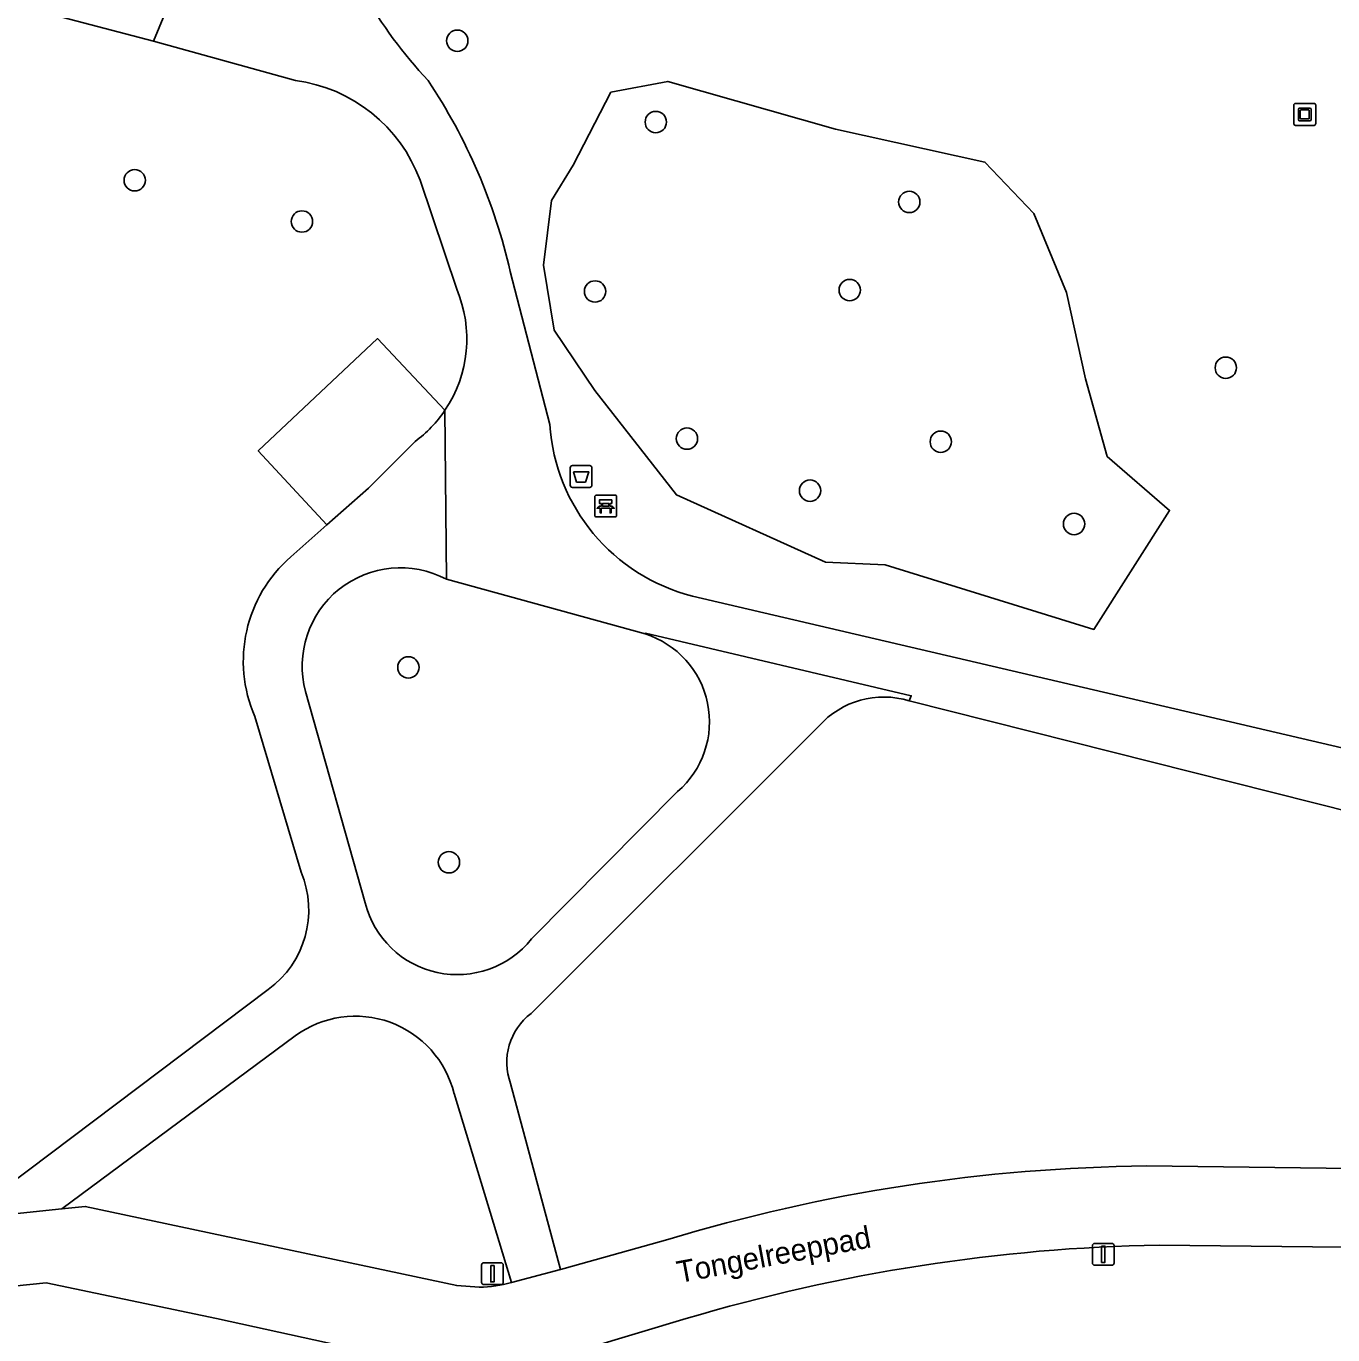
# Model space of a CAD drawing. Extents: x 161258 to 161838, y 380833 to 381727.
# Drawn here: x 161487.3 to 161547.1, y 381416.6 to 381476.5 of the extents above; entities that cross this region are included whole.
import ezdxf

# ---------------------------------------------------------------- set-up
doc = ezdxf.new("R2010")
doc.units = 0
for name, color, linetype in [('IMGEO_Afvalbak', 7, 'Continuous'), ('IMGEO_Bank', 7, 'Continuous'), ('IMGEO_Boom', 7, 'Continuous'), ('IMGEO_Groenvoorziening', 7, 'Continuous'), ('IMGEO_Kunstobject', 7, 'Continuous'), ('IMGEO_Lichtmast', 7, 'Continuous'), ('IMGEO_Openbare_ruimte_label', 7, 'Continuous'), ('IMGEO_Terreindeel_open', 7, 'Continuous'), ('IMGEO_Voetpad_gesloten', 7, 'Continuous')]:
    doc.layers.add(name, color=color, linetype=linetype)

msp = doc.modelspace()

# ---------------------------------------------------------------- linework, layer by layer
at = {"layer": 'IMGEO_Afvalbak'}
for p, q in [((161512.18, 381455.45), (161512.18, 381456.25)), ((161512.18, 381456.25), (161512.18, 381455.45)), ((161512.28, 381456.35), (161513.07, 381456.35)), ((161513.07, 381456.35), (161512.28, 381456.35)), ((161513.17, 381456.25), (161513.17, 381455.45)), ((161513.17, 381455.45), (161513.17, 381456.25)), ((161513.07, 381455.35), (161512.28, 381455.35)), ((161512.28, 381455.35), (161513.07, 381455.35))]:
    msp.add_line(p, q, dxfattribs=at)
msp.add_lwpolyline([(161512.323, 381456.064), (161513.027, 381456.064), (161512.878, 381455.594), (161512.472, 381455.594), (161512.323, 381456.064)], dxfattribs=at)
for centre, start, end in [((161512.28, 381456.25), 90, 180), ((161512.28, 381456.25), 90, 180), ((161513.07, 381456.25), 0, 90), ((161513.07, 381456.25), 360, 90), ((161512.28, 381455.45), 180, 270), ((161512.28, 381455.45), 180, 270), ((161513.07, 381455.45), 270, 0), ((161513.07, 381455.45), 270, 0)]:
    msp.add_arc(centre, 0.1, start, end, dxfattribs=at)
at = {"layer": 'IMGEO_Bank'}
for p, q in [((161513.302, 381454.069), (161513.302, 381454.91)), ((161513.302, 381454.91), (161513.302, 381454.069)), ((161513.377, 381454.994), (161514.218, 381454.994)), ((161514.218, 381454.994), (161513.377, 381454.994)), ((161514.302, 381454.919), (161514.302, 381454.078)), ((161514.302, 381454.078), (161514.302, 381454.919)), ((161513.999, 381454.392), (161513.606, 381454.392)), ((161513.611, 381454.5), (161513.611, 381454.606)), ((161513.655, 381454.606), (161513.655, 381454.5)), ((161513.943, 381454.612), (161513.661, 381454.612)), ((161513.661, 381454.494), (161513.943, 381454.494)), ((161513.949, 381454.5), (161513.949, 381454.606)), ((161513.993, 381454.606), (161513.993, 381454.5)), ((161514.227, 381453.994), (161513.386, 381453.994)), ((161513.386, 381453.994), (161514.227, 381453.994))]:
    msp.add_line(p, q, dxfattribs=at)
for points in [[(161513.605, 381454.612), (161513.519, 381454.612), (161513.519, 381454.773), (161514.082, 381454.773), (161514.082, 381454.612), (161513.999, 381454.612)], [(161513.549, 381454.392), (161513.407, 381454.392), (161513.519, 381454.494), (161513.605, 381454.494)], [(161513.599, 381454.385), (161513.599, 381454.178), (161513.556, 381454.178), (161513.556, 381454.385)], [(161513.999, 381454.494), (161514.082, 381454.494), (161514.194, 381454.392), (161514.055, 381454.392)], [(161514.049, 381454.385), (161514.049, 381454.178), (161514.005, 381454.178), (161514.005, 381454.385)]]:
    msp.add_lwpolyline(points, dxfattribs=at)
for centre, radius, start, end in [((161513.38, 381454.916), 0.0779, 92.4484, 184.28452), ((161513.38, 381454.916), 0.0779, 92.4484, 184.28452), ((161514.224, 381454.916), 0.0779, 2.4484, 94.28452), ((161514.224, 381454.916), 0.0779, 2.4484, 94.28452), ((161513.38, 381454.072), 0.0779, 182.4484, 274.28452), ((161513.38, 381454.072), 0.0779, 182.4484, 274.28452), ((161513.549, 381454.385), 0.00671, 2.89567, 87.10433), ((161513.606, 381454.385), 0.00671, 92.89567, 177.10433), ((161513.604, 381454.605), 0.00671, 2.89567, 87.10433), ((161513.604, 381454.501), 0.00671, 272.89567, 357.10433), ((161513.661, 381454.605), 0.00671, 92.89567, 177.10433), ((161513.661, 381454.501), 0.00671, 182.89567, 267.10433), ((161513.943, 381454.605), 0.00671, 2.89567, 87.10433), ((161513.943, 381454.501), 0.00671, 272.89567, 357.10433), ((161514, 381454.605), 0.00671, 92.89567, 177.10433), ((161514, 381454.501), 0.00671, 182.89567, 267.10433), ((161513.998, 381454.385), 0.00671, 2.89567, 87.10433), ((161514.055, 381454.385), 0.00671, 92.89567, 177.10433), ((161514.224, 381454.072), 0.0779, 272.4484, 4.28452), ((161514.224, 381454.072), 0.0779, 272.4484, 4.28452)]:
    msp.add_arc(centre, radius, start, end, dxfattribs=at)
at = {"layer": 'IMGEO_Boom'}
for centre in [(161507.009, 381475.784), (161516.096, 381472.066), (161492.251, 381469.404), (161527.694, 381468.409), (161499.902, 381467.515), (161524.972, 381464.375), (161513.317, 381464.313), (161542.181, 381460.825), (161517.522, 381457.58), (161529.138, 381457.439), (161523.155, 381455.199), (161535.239, 381453.674), (161504.773, 381447.11), (161506.626, 381438.196)]:
    msp.add_circle(centre, 0.489, dxfattribs=at)
at = {"layer": 'IMGEO_Groenvoorziening'}
for points in [[(161499.605, 381473.97), (161493.11, 381475.767), (161396.521, 381501.072)], [(161506.983, 381464.422), (161505.306, 381469.41)], [(161509.434, 381465.23), (161511.248, 381458.219)], [(161499.398, 381452.176), (161501.049, 381453.638), (161497.9, 381457.024), (161503.367, 381462.159), (161506.448, 381458.879)], [(161515.602, 381448.646), (161506.511, 381451.149)], [(161517.777, 381450.373), (161550.293, 381442.78), (161551.25, 381447.745)], [(161500.069, 381446.008), (161502.799, 381436.332)], [(161549.893, 381439.987), (161527.688, 381445.582)], [(161499.87, 381437.744), (161497.75, 381444.861)], [(161523.563, 381444.428), (161510.388, 381431.279)], [(161510.404, 381434.688), (161517.09, 381441.427)], [(161480.573, 381421.951), (161481.786, 381421.612), (161484.403, 381421.865), (161498.36, 381432.368)], [(161538.556, 381424.299), (161549.123, 381424.175), (161549.309, 381431.554)], [(161499.595, 381430.254), (161488.921, 381422.338), (161489.986, 381422.449), (161506.986, 381418.824), (161508.019, 381418.748)], [(161509.451, 381428.069), (161511.731, 381419.567), (161511.902, 381419.612), (161516.649, 381420.937)], [(161509.494, 381418.973), (161506.863, 381427.607)], [(161517.489, 381417.312), (161512.974, 381415.964), (161517.776, 381400.586), (161522.9, 381402.678), (161525.575, 381404.942), (161529.484, 381407.48), (161533.051, 381407.274), (161536.143, 381405.89), (161541.941, 381403.598), (161549.07, 381391.36), (161549.03, 381401.315), (161548.952, 381420.57)], [(161548.952, 381420.57), (161539.133, 381420.681)], [(161505.521, 381415.223), (161495.997, 381417.314), (161488.191, 381418.947), (161484.292, 381418.558), (161481.668, 381418.501), (161489.624, 381410.725), (161501.648, 381392.702), (161519.974, 381345.893), (161535.959, 381313.251), (161540.76, 381303.159), (161542.616, 381284.229), (161540.892, 381275.61), (161534.858, 381256.715), (161518.515, 381221.893)]]:
    msp.add_lwpolyline(points, dxfattribs=at)
for points in [[(161536.142, 381448.848), (161539.606, 381454.294), (161536.752, 381456.764), (161535.765, 381460.313), (161534.889, 381464.273), (161533.389, 381467.889), (161531.155, 381470.236), (161524.317, 381471.734), (161516.643, 381473.927), (161514.04, 381473.429), (161512.309, 381470.088), (161511.319, 381468.479), (161510.951, 381465.511), (161511.45, 381462.543), (161513.313, 381459.785), (161517.04, 381455.007), (161523.863, 381451.924), (161526.591, 381451.804)], [(161533.389, 381467.889), (161534.889, 381464.273), (161535.765, 381460.313), (161536.752, 381456.764), (161539.606, 381454.294), (161536.142, 381448.848), (161526.591, 381451.804), (161523.863, 381451.924), (161517.04, 381455.007), (161513.313, 381459.785), (161511.45, 381462.543), (161510.951, 381465.511), (161511.319, 381468.479), (161512.309, 381470.088), (161514.04, 381473.429), (161516.643, 381473.927), (161524.317, 381471.734), (161531.155, 381470.236)]]:
    msp.add_lwpolyline(points, close=True, dxfattribs=at)
for centre, radius, start, end in [((161521.654, 381488.866), 21.848, 196.93897, 222.98671), ((161498.675, 381466.964), 7.067, 20.24845, 82.44173), ((161483.651, 381459.312), 26.454, 12.92779, 33.64966), ((161501.608, 381462.144), 5.838, 326.00291, 22.97108), ((161519.903, 381458.782), 8.673, 183.71972, 255.81093), ((161503.553, 381447.397), 6.333, 131.00118, 203.60637), ((161504.41, 381447.175), 4.495, 62.14178, 195.04104), ((161514.329, 381444.621), 4.222, 310.83963, 72.45406), ((161526.523, 381441.798), 3.959, 72.88231, 138.37642), ((161495.697, 381436.016), 4.516, 306.12681, 22.49542), ((161507.009, 381437.397), 4.343, 194.19531, 321.40842), ((161502.345, 381426.502), 4.651, 13.7399, 126.23693), ((161512.082, 381429.043), 2.805, 127.14442, 200.3105), ((161539.406, 381345.706), 78.598, 90.61961, 106.83027), ((161540.612, 381339.968), 80.726, 91.0499, 106.64487), ((161507.938, 381424.224), 5.476, 270.84348, 286.50286)]:
    msp.add_arc(centre, radius, start, end, dxfattribs=at)
at = {"layer": 'IMGEO_Kunstobject'}
for p, q in [((161545.293, 381472.831), (161545.293, 381471.99)), ((161545.293, 381472.831), (161545.293, 381471.99)), ((161546.209, 381472.915), (161545.368, 381472.915)), ((161546.209, 381472.915), (161545.368, 381472.915)), ((161545.507, 381472.179), (161545.507, 381472.653)), ((161545.557, 381472.703), (161546.031, 381472.703)), ((161546.081, 381472.653), (161546.081, 381472.179)), ((161546.293, 381471.999), (161546.293, 381472.84)), ((161546.293, 381471.999), (161546.293, 381472.84)), ((161546.031, 381472.129), (161545.557, 381472.129)), ((161545.587, 381472.603), (161545.587, 381472.229)), ((161545.981, 381472.623), (161545.607, 381472.623)), ((161545.607, 381472.209), (161545.981, 381472.209)), ((161546.001, 381472.229), (161546.001, 381472.603)), ((161545.377, 381471.915), (161546.218, 381471.915)), ((161545.377, 381471.915), (161546.218, 381471.915))]:
    msp.add_line(p, q, dxfattribs=at)
for centre, radius, start, end in [((161545.371, 381472.837), 0.0779, 92.4484, 184.28452), ((161545.371, 381472.837), 0.0779, 92.4484, 184.28452), ((161545.557, 381472.653), 0.05, 90, 180), ((161546.031, 381472.653), 0.05, 360, 90), ((161546.215, 381472.837), 0.0779, 2.4484, 94.28452), ((161546.215, 381472.837), 0.0779, 2.4484, 94.28452), ((161545.557, 381472.179), 0.05, 180, 270), ((161545.607, 381472.603), 0.02, 90, 180), ((161545.607, 381472.229), 0.02, 180, 270), ((161545.981, 381472.603), 0.02, 360, 90), ((161545.981, 381472.229), 0.02, 270, 0), ((161546.031, 381472.179), 0.05, 270, 0), ((161545.371, 381471.993), 0.0779, 182.4484, 274.28452), ((161545.371, 381471.993), 0.0779, 182.4484, 274.28452), ((161546.215, 381471.993), 0.0779, 272.4484, 4.28452), ((161546.215, 381471.993), 0.0779, 272.4484, 4.28452)]:
    msp.add_arc(centre, radius, start, end, dxfattribs=at)
at = {"layer": 'IMGEO_Lichtmast'}
for p, q in [((161536.075, 381419.857), (161536.075, 381420.657)), ((161536.075, 381420.657), (161536.075, 381419.857)), ((161536.175, 381420.757), (161536.965, 381420.757)), ((161536.965, 381420.757), (161536.175, 381420.757)), ((161537.065, 381420.657), (161537.065, 381419.857)), ((161537.065, 381419.857), (161537.065, 381420.657)), ((161508.125, 381418.969), (161508.125, 381419.769)), ((161508.125, 381419.769), (161508.125, 381418.969)), ((161508.225, 381419.869), (161509.015, 381419.869)), ((161509.015, 381419.869), (161508.225, 381419.869)), ((161509.115, 381419.769), (161509.115, 381418.969)), ((161509.115, 381418.969), (161509.115, 381419.769)), ((161536.965, 381419.757), (161536.175, 381419.757)), ((161536.175, 381419.757), (161536.965, 381419.757)), ((161509.015, 381418.869), (161508.225, 381418.869)), ((161508.225, 381418.869), (161509.015, 381418.869))]:
    msp.add_line(p, q, dxfattribs=at)
for points in [[(161536.495, 381420.632), (161536.645, 381420.632), (161536.645, 381419.882), (161536.495, 381419.882), (161536.495, 381420.632)], [(161508.545, 381419.744), (161508.695, 381419.744), (161508.695, 381418.994), (161508.545, 381418.994), (161508.545, 381419.744)]]:
    msp.add_lwpolyline(points, dxfattribs=at)
for centre, start, end in [((161536.175, 381420.657), 90, 180), ((161536.175, 381420.657), 90, 180), ((161536.965, 381420.657), 0, 90), ((161536.965, 381420.657), 360, 90), ((161508.225, 381419.769), 90, 180), ((161508.225, 381419.769), 90, 180), ((161509.015, 381419.769), 0, 90), ((161509.015, 381419.769), 360, 90), ((161536.175, 381419.857), 180, 270), ((161536.175, 381419.857), 180, 270), ((161536.965, 381419.857), 270, 0), ((161536.965, 381419.857), 270, 0), ((161508.225, 381418.969), 180, 270), ((161508.225, 381418.969), 180, 270), ((161509.015, 381418.969), 270, 0), ((161509.015, 381418.969), 270, 0)]:
    msp.add_arc(centre, 0.1, start, end, dxfattribs=at)
at = {"layer": 'IMGEO_Terreindeel_open'}
msp.add_lwpolyline([(161506.448, 381458.879), (161503.367, 381462.159), (161497.9, 381457.024), (161501.049, 381453.638), (161502.941, 381455.312), (161505.077, 381457.447)], dxfattribs=at)
msp.add_arc((161501.629, 381462.12), 5.807, 306.41858, 326.07481, dxfattribs=at)
at = {"layer": 'IMGEO_Voetpad_gesloten'}
for points in [[(161396.521, 381501.072), (161493.11, 381475.767), (161494.067, 381478.101), (161489.173, 381479.384), (161413.243, 381499.299)], [(161494.067, 381478.101), (161493.11, 381475.767), (161499.605, 381473.97)], [(161505.306, 381469.41), (161506.983, 381464.422)], [(161511.248, 381458.219), (161509.434, 381465.23)], [(161506.511, 381451.149), (161506.448, 381458.879)], [(161506.448, 381458.879), (161506.511, 381451.149), (161515.602, 381448.646), (161515.619, 381448.674), (161527.785, 381445.812), (161527.688, 381445.582), (161549.893, 381439.987), (161550.293, 381442.78), (161517.777, 381450.373)], [(161505.077, 381457.447), (161502.941, 381455.312), (161501.049, 381453.638), (161499.398, 381452.176)], [(161527.688, 381445.582), (161527.785, 381445.812), (161515.619, 381448.674), (161515.602, 381448.646)], [(161502.799, 381436.332), (161500.069, 381446.008)], [(161497.75, 381444.861), (161499.87, 381437.744)], [(161510.388, 381431.279), (161523.563, 381444.428)], [(161517.09, 381441.427), (161510.404, 381434.688)], [(161498.36, 381432.368), (161484.403, 381421.865), (161488.921, 381422.338), (161499.595, 381430.254)], [(161506.863, 381427.607), (161509.494, 381418.973), (161511.731, 381419.567), (161509.451, 381428.069)], [(161539.133, 381420.681), (161548.952, 381420.57), (161552.121, 381420.534), (161552.116, 381423.172), (161552.186, 381424.139), (161549.123, 381424.175), (161538.556, 381424.299)], [(161508.019, 381418.748), (161506.986, 381418.824), (161489.986, 381422.449), (161488.921, 381422.338), (161484.403, 381421.865), (161481.786, 381421.612), (161480.573, 381421.951), (161479.386, 381420.443), (161479.215, 381420.37), (161480.081, 381418.463), (161480.229, 381418.47), (161481.668, 381418.501), (161484.292, 381418.558), (161488.191, 381418.947), (161495.997, 381417.314), (161505.521, 381415.223)], [(161516.649, 381420.937), (161511.902, 381419.612), (161511.731, 381419.567), (161509.494, 381418.973)], [(161509.68, 381415.127), (161510.615, 381415.369), (161512.974, 381415.964), (161517.489, 381417.312)]]:
    msp.add_lwpolyline(points, dxfattribs=at)
for centre, radius, start, end in [((161521.654, 381488.866), 21.848, 196.93897, 222.98671), ((161498.675, 381466.964), 7.067, 20.24845, 82.44173), ((161483.651, 381459.312), 26.454, 12.92779, 33.64966), ((161501.608, 381462.144), 5.838, 326.00291, 22.97108), ((161501.629, 381462.12), 5.807, 306.41858, 326.07481), ((161519.903, 381458.782), 8.673, 183.71972, 255.81093), ((161503.553, 381447.397), 6.333, 131.00118, 203.60637), ((161504.41, 381447.175), 4.495, 62.14178, 195.04104), ((161514.329, 381444.621), 4.222, 310.83963, 72.45406), ((161526.523, 381441.798), 3.959, 72.88231, 138.37642), ((161495.697, 381436.016), 4.516, 306.12681, 22.49542), ((161507.009, 381437.397), 4.343, 194.19531, 321.40842), ((161502.345, 381426.502), 4.651, 13.7399, 126.23693), ((161512.082, 381429.043), 2.805, 127.14442, 200.3105), ((161539.406, 381345.706), 78.598, 90.61961, 106.83027), ((161540.612, 381339.968), 80.726, 91.0499, 106.64487), ((161507.938, 381424.224), 5.476, 270.84348, 286.50286)]:
    msp.add_arc(centre, radius, start, end, dxfattribs=at)

# ---------------------------------------------------------------- texts
at = {"layer": 'IMGEO_Openbare_ruimte_label'}
msp.add_text('Tongelreeppad', height=1, rotation=10.54573, dxfattribs=at).set_placement((161517.16, 381418.938))

doc.saveas('drawing.dxf')
